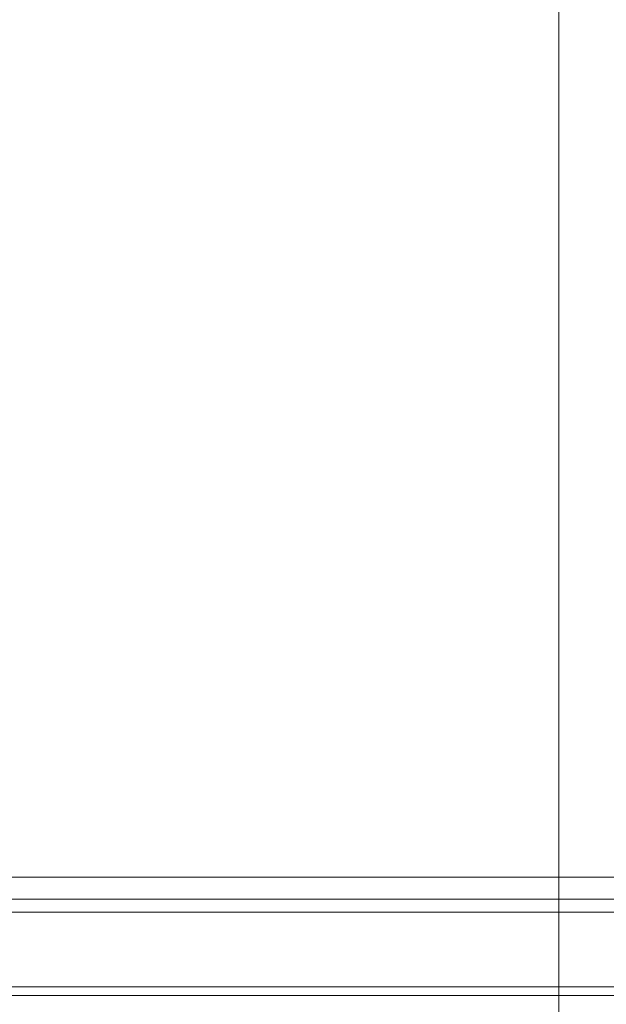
# Model space of a CAD drawing. Header units: millimetres. Extents: x -4738 to 65662, y -68080 to 6847.
# Tile 687 of 1056: x 25702 to 25836, y -18209 to -17984. Entities that reach past the tile are written whole.
import ezdxf

# ---------------------------------------------------------------- set-up
doc = ezdxf.new("R2010")
doc.units = ezdxf.units.MM
for name, color, linetype, lineweight in [('COTAS_P', 1, 'Continuous', 0), ('superior_briquetadora', 7, 'Continuous', 0), ('superior_C05', 7, 'Continuous', 0)]:
    doc.layers.add(name, color=color, linetype=linetype, lineweight=lineweight)
doc.dimstyles.new('R19_100', dxfattribs={"dimtxt": 250, "dimasz": 150, "dimexe": 150, "dimexo": 80, "dimgap": 100, "dimtad": 1, "dimtih": 1, "dimtoh": 1, "dimdsep": 46, "dimcen": 0.09, "dimadec": 0, "dimazin": 0, "dimtfac": 1, "dimtdec": 4, "dimtofl": 0, "dimtmove": 0, "dimatfit": 3, "dimfxl": 1, "dimtolj": 1, "dimtzin": 0, "dimarcsym": 0})

# ---------------------------------------------------------------- blocks, each defined once
blk = doc.blocks.new('DIM_R30_45')
at = {"layer": 'COTAS_P'}
for p, q in [((26095.07, -17655), (26050.07, -17805)), ((26795.07, -17655), (26095.07, -17655)), ((26095.07, -18305), (26095.07, -17655)), ((26095.07, -17655), (26140.07, -17805)), ((26095.07, -18305), (26050.07, -18155)), ((26095.07, -18305), (26140.07, -18155)), ((26795.07, -18305), (26095.07, -18305))]:
    blk.add_line(p, q, dxfattribs=at)
blk.add_text('650 P', height=250, rotation=90, dxfattribs=at).set_placement((25995.07, -17980))

msp = doc.modelspace()

# ---------------------------------------------------------------- linework, layer by layer
at = {"layer": 'superior_briquetadora'}
for p in [(25825.067, -18720.639), (25825.067, -18674.804)]:
    msp.add_line(p, (25825.067, -17660), dxfattribs=at)
at = {"layer": 'superior_C05'}
for p, q in [((24250.067, -18180), (26750.067, -18180)), ((24310.067, -18185), (26690.067, -18185)), ((24310.067, -18188), (26690.067, -18188)), ((24300.067, -18205), (26700.067, -18205)), ((24310.067, -18205), (26690.067, -18205)), ((25500.567, -18205), (26099.817, -18205)), ((24310.067, -18207), (26690.067, -18207))]:
    msp.add_line(p, q, dxfattribs=at)

# ---------------------------------------------------------------- dimensions: what is measured, and where the dimension line sits
at = {"layer": 'COTAS_P'}
dim = msp.add_aligned_dim(p1=(26795.067, -18305), p2=(26795.067, -17655), distance=700, text='<> P', dimstyle='R19_100', dxfattribs=at)
dim.commit()
dim.dimension.update_dxf_attribs({"geometry": 'DIM_R30_45', "text_midpoint": (26095.067, -17980)})

doc.saveas('drawing.dxf')
